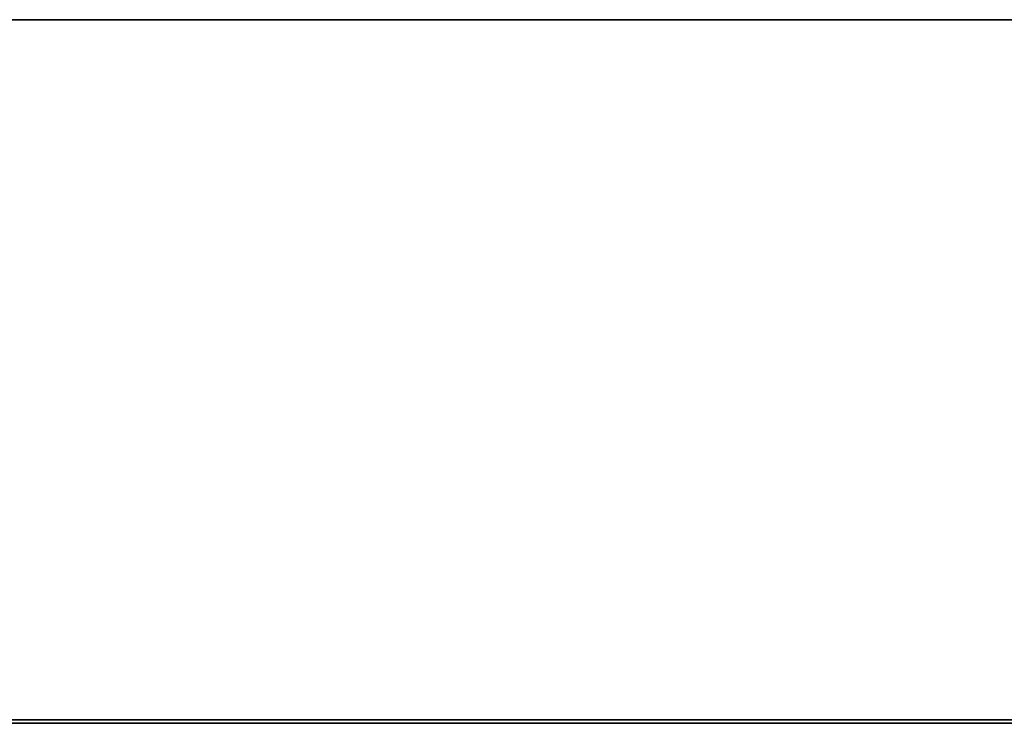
# Model space of a CAD drawing. Header units: millimetres. Extents: x -20851 to -17632, y 368 to 3070.
# Tile 609 of 656: x -19062 to -18780, y 2869 to 3070. Entities that reach past the tile are written whole.
import ezdxf

# ---------------------------------------------------------------- set-up
doc = ezdxf.new("R2010")
doc.units = ezdxf.units.MM
doc.layers.add('A-WALL', color=113, linetype='Continuous', lineweight=25)

msp = doc.modelspace()

# ---------------------------------------------------------------- meshes
at = {"layer": 'A-WALL'}
mesh = msp.add_polyface(dxfattribs=at)
corners = [(-17632.09, 3069.53, -512.42), (-17632.09, 2869.53, -512.42), (-20615.54, 2869.53, -512.42), (-20616.54, 2869.53, -512.42), (-20616.54, 3069.53, -512.42), (-20615.54, 3069.53, -512.42)]
mesh.append_faces([[corners[k] for k in face] for face in [(2, 3, 4, 5), (5, 0, 1, 2)]], dxfattribs={"vtx3": -1})
mesh = msp.add_polyface(dxfattribs=at)
corners = [(-20615.54, 3069.53, -512.42), (-20615.54, 3069.53, 2500), (-17632.09, 3069.53, 2500), (-17632.09, 3069.53, -512.42)]
mesh.append_faces([[corners[k] for k in face] for face in [(2, 3, 0, 1)]])
mesh = msp.add_polyface(dxfattribs=at)
corners = [(-20615.54, 2868.53, 2500), (-17632.09, 2868.53, 2500), (-17632.09, 3069.53, 2500), (-20615.54, 3069.53, 2500)]
mesh.append_faces([[corners[k] for k in face] for face in [(0, 1, 2, 3)]])
mesh = msp.add_polyface(dxfattribs=at)
corners = [(-17632.09, 2869.53, -512.42), (-17632.09, 2868.53, -512.42), (-20615.54, 2868.53, -512.42), (-20615.54, 2869.53, -512.42)]
mesh.append_faces([[corners[k] for k in face] for face in [(1, 2, 3, 0)]])
mesh = msp.add_polyface(dxfattribs=at)
corners = [(-17632.09, 2868.53, -512.42), (-17632.09, 2868.53, -250), (-17632.09, 2868.53), (-17632.09, 2868.53, 2500), (-20615.54, 2868.53, 2500), (-20615.54, 2868.53), (-20615.54, 2868.53, -250), (-20615.54, 2868.53, -512.42), (-20481.87, 2868.53, 2084.57), (-20466.9, 2868.53, 2081.39), (-20454.84, 2868.53, 2071.97), (-20448.13, 2868.53, 2058.22), (-20448.13, 2868.53, 2042.91), (-20454.84, 2868.53, 2029.16), (-20466.9, 2868.53, 2019.74), (-20481.87, 2868.53, 2016.56), (-20498.87, 2868.53, 2021.12), (-20511.31, 2868.53, 2033.56), (-20515.87, 2868.53, 2050.56), (-20511.31, 2868.53, 2067.57), (-20498.87, 2868.53, 2080.01)]
mesh.append_faces([[corners[k] for k in face] for face in [(15, 5, 14), (10, 4, 9)]], dxfattribs={"vtx0": -1, "vtx1": -1})
mesh.append_faces([[corners[k] for k in face] for face in [(5, 15, 16), (5, 16, 17), (5, 17, 18, 4), (4, 18, 19), (4, 8, 9), (5, 13, 14), (3, 12, 13, 2)]], dxfattribs={"vtx0": -1, "vtx2": -1})
mesh.append_faces([[corners[k] for k in face] for face in [(20, 8, 4), (19, 20, 4), (11, 12, 3)]], dxfattribs={"vtx1": -1, "vtx2": -1})
mesh.append_faces([[corners[k] for k in face] for face in [(5, 6, 2, 13)]], dxfattribs={"vtx1": -1, "vtx2": -1, "vtx3": -1})
mesh.append_faces([[corners[k] for k in face] for face in [(6, 7, 1, 2), (3, 4, 10, 11)]], dxfattribs={"vtx1": -1, "vtx3": -1})
mesh.append_faces([[corners[k] for k in face] for face in [(7, 0, 1)]], dxfattribs={"vtx2": -1})

doc.saveas('drawing.dxf')
